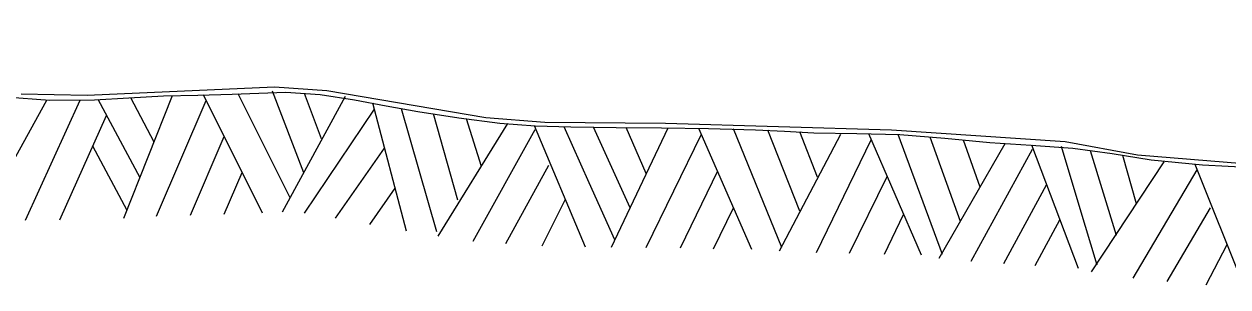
# Model space of a CAD drawing. Extents: x 3677843 to 3715951, y 511991 to 537744.
# Drawn here: x 3692337 to 3693389, y 518770 to 518999 of the extents above; entities that cross this region are included whole.
import ezdxf

# ---------------------------------------------------------------- set-up
doc = ezdxf.new("R2010")
doc.units = 0
doc.layers.add('V-ANNO-SYMB', color=7, linetype='Continuous')

msp = doc.modelspace()

# ---------------------------------------------------------------- linework, layer by layer
at = {"layer": 'V-ANNO-SYMB'}
for p, q in [((3692424, 518830.1), (3692466.7, 518937)), ((3692545.2, 518834.4), (3692493.6, 518937.5)), ((3692569.5, 518847.9), (3692523.8, 518938.5)), ((3692581.2, 518869.6), (3692554, 518940.7)), ((3692562.7, 518835.4), (3692617.8, 518936.5)), ((3692596.8, 518899.2), (3692581.8, 518938.8)), ((3692301.1, 518832.4), (3692356.8, 518933.1)), ((3692338.1, 518828.3), (3692385.8, 518933.1)), ((3692438.4, 518865.3), (3692401.6, 518933.4)), ((3692450.4, 518896.2), (3692430.1, 518935.1)), ((3692452.5, 518831.9), (3692496.1, 518932.7)), ((3692581.9, 518834.3), (3692643, 518925.2)), ((3692671, 518818.7), (3692641.5, 518930.3)), ((3692697.5, 518818), (3692666.7, 518925.3)), ((3692368, 518828.5), (3692409, 518919.7)), ((3692715.9, 518845.7), (3692694.5, 518921)), ((3692736.6, 518875.1), (3692723.4, 518916.6)), ((3692698.6, 518814.4), (3692759.5, 518912.5)), ((3692729.3, 518810), (3692783.5, 518907.4)), ((3692827.6, 518804.7), (3692782.8, 518910.7)), ((3692830.6, 518860.8), (3692808.7, 518909.7)), ((3692866.4, 518839), (3692834.4, 518909.4)), ((3692850.1, 518804.8), (3692899.6, 518908.7)), ((3692880.6, 518869), (3692862.9, 518909.1)), ((3692972.7, 518802.7), (3692926.5, 518908.3)), ((3692999, 518804.3), (3692956.7, 518908)), ((3693014.9, 518836), (3692986.8, 518906.7)), ((3693030.2, 518865.7), (3693014.7, 518905.2)), ((3692482.2, 518832.7), (3692511.8, 518901.4)), ((3692880.5, 518804.5), (3692928.7, 518903.3)), ((3692996.9, 518801.5), (3693050.7, 518903.3)), ((3693029.4, 518800), (3693077.2, 518898.5)), ((3693121.1, 518797.8), (3693075, 518903.6)), ((3693139.3, 518798.3), (3693100.6, 518903)), ((3693155.1, 518827.1), (3693128.8, 518900.8)), ((3693136.6, 518795.2), (3693194.1, 518895.2)), ((3693172.4, 518857.1), (3693157.9, 518898.2)), ((3693258.2, 518786), (3693217.4, 518893.6)), ((3692427, 518836.7), (3692396.9, 518892.7)), ((3692608.9, 518830), (3692651.8, 518891.1)), ((3693164.6, 518792.5), (3693218.1, 518890.3)), ((3693258.8, 518841.2), (3693243.4, 518892.5)), ((3693291.4, 518815), (3693268.7, 518888.9)), ((3693308.9, 518842.6), (3693297, 518884.8)), ((3692757.8, 518807.9), (3692795.5, 518876.3)), ((3693269.6, 518783.3), (3693333.2, 518879.3)), ((3693403.2, 518770.1), (3693360.1, 518876.9)), ((3692511.7, 518833.5), (3692527.3, 518870)), ((3692910.4, 518804), (3692943, 518871.2)), ((3693058.2, 518799.6), (3693091.2, 518866.5)), ((3693306, 518777.6), (3693361.9, 518872.2)), ((3692639.1, 518824.5), (3692661, 518856.1)), ((3692853.1, 518811.2), (3692830.6, 518860.8)), ((3693193.1, 518790.6), (3693230.3, 518859.2)), ((3692789.7, 518805.9), (3692809.9, 518846.5)), ((3693274.7, 518789.1), (3693258.8, 518841.2)), ((3692939.3, 518803.4), (3692956.7, 518839.1)), ((3693088.7, 518798.7), (3693105.5, 518833.3)), ((3693335.7, 518774.7), (3693373.6, 518839.1)), ((3693220.4, 518788.7), (3693242, 518828.5)), ((3693369.8, 518771.8), (3693388.2, 518806.9))]:
    msp.add_line(p, q, dxfattribs=at)
for points in [[(3691706.6, 518996.2), (3691738.9, 518998), (3691784.9, 518999.3), (3691830.9, 518998), (3691896.1, 518992.2), (3691961.3, 518986.2), (3691992.6, 518983.3), (3692024, 518980.3), (3692067, 518976.1), (3692110, 518971.1), (3692157.7, 518962.7), (3692205.3, 518953.4), (3692262.8, 518943.9), (3692320.6, 518935.8), (3692359.5, 518932.9), (3692398.4, 518933.2)], [(3693402.5, 518877.4), (3693309.7, 518885.1), (3693246.6, 518896.5), (3693095, 518906.9), (3692897.3, 518912.7), (3692791.8, 518913.5), (3692740.3, 518917.6), (3692601.3, 518941), (3692555.6, 518944.2), (3692392, 518936.9), (3692334.4, 518938.3)], [(3692398.4, 518933.2), (3692428.5, 518935), (3692458.6, 518936.6), (3692488.6, 518937.4), (3692518.7, 518938.2), (3692542.1, 518939.1), (3692565.5, 518939.9), (3692595.7, 518937.9), (3692625.7, 518933.2), (3692653.3, 518928.1), (3692680.9, 518923.1), (3692716.7, 518917.5), (3692752.7, 518913), (3692783.6, 518910.7), (3692814.6, 518909.6), (3692854.3, 518909.2), (3692894, 518908.8), (3692935, 518908.1), (3692975.9, 518907.1), (3693001.4, 518905.9), (3693026.9, 518904.6), (3693064.5, 518903.9), (3693102.1, 518902.9), (3693141.4, 518899.7), (3693180.7, 518896.1), (3693217, 518893.6), (3693253.4, 518891.1), (3693287.7, 518886.3), (3693321.9, 518881), (3693366.6, 518876.6), (3693411.4, 518874.3)]]:
    msp.add_lwpolyline(points, dxfattribs=at)

doc.saveas('drawing.dxf')
